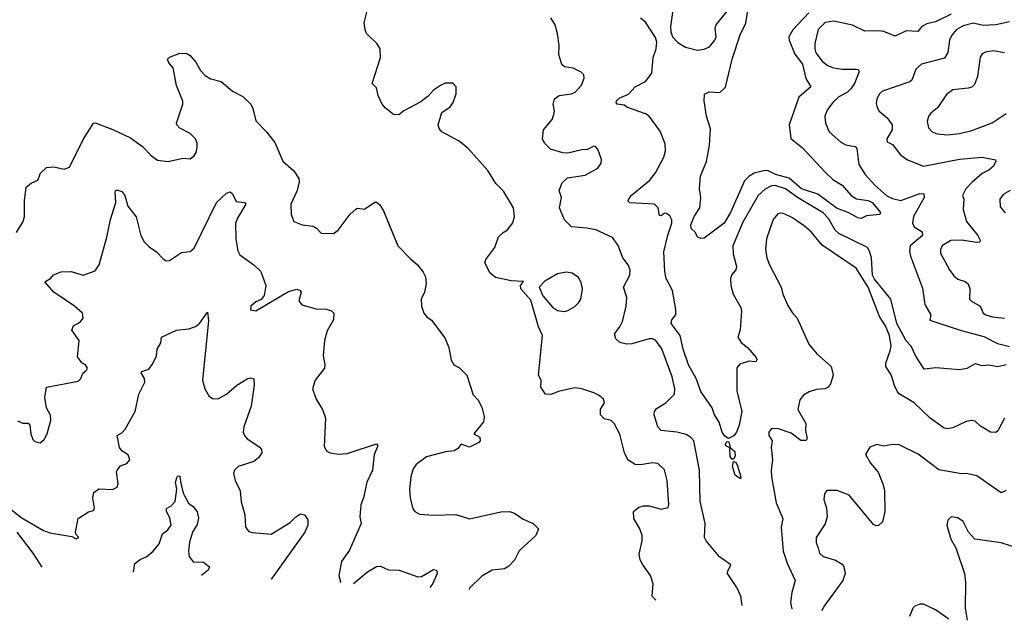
# Model space of a CAD drawing. Extents: x 1246230 to 1426786, y 660032 to 763141.
# Tile 274 of 566: x 1346947 to 1352654, y 663965 to 667444. Entities that reach past the tile are written whole.
import ezdxf

# ---------------------------------------------------------------- set-up
doc = ezdxf.new("R2010")
doc.units = 0

msp = doc.modelspace()

# ---------------------------------------------------------------- linework, layer by layer
at = {"layer": '0CON10XD'}
for points in [[(1350875, 667268.6), (1350915, 667274.2), (1350945, 667288), (1350975.8, 667325), (1350984.2, 667345), (1350978.1, 667395), (1350984.6, 667415.4), (1351095, 667553.1)], [(1350634.8, 664082.1), (1350613.8, 664105), (1350618, 664175), (1350604, 664225), (1350559.2, 664285), (1350544.2, 664315.8), (1350537.9, 664347.9), (1350555.6, 664425), (1350554.3, 664455), (1350540.6, 664495), (1350505.8, 664555), (1350503.8, 664595), (1350535, 664620), (1350562.3, 664627.7), (1350595, 664628), (1350665, 664608), (1350705, 664617.5), (1350710, 664635), (1350700.6, 664775), (1350685, 664836.7), (1350645, 664872.5), (1350615, 664876.9), (1350545.8, 664865.8), (1350515, 664866.9), (1350472.5, 664895), (1350451.9, 664935), (1350425, 665043.3), (1350392.5, 665105), (1350375, 665121.4), (1350335, 665131.8), (1350313.2, 665155), (1350312.5, 665187.5), (1350337.5, 665225), (1350330, 665245), (1350305, 665267.1), (1350275, 665283.1), (1350205.4, 665305.4), (1350165, 665310.6), (1350069.1, 665290.9), (1350025, 665272.5), (1349994.4, 665274.4), (1349967.1, 665315), (1349970, 665355), (1349954.3, 665385), (1349976.7, 665615), (1349954.6, 665664.6), (1349909.5, 665819.5), (1349852.5, 665885), (1349850, 665905), (1349867, 665927), (1349795, 665931.2), (1349705, 665950), (1349674, 665975), (1349643.3, 666035), (1349648.8, 666055), (1349700, 666125), (1349722.7, 666187.3), (1349748.3, 666211.7), (1349775, 666226.7), (1349805, 666267.5), (1349815.7, 666305), (1349810, 666355), (1349750.3, 666450.3), (1349705.8, 666495), (1349660.3, 666570.3), (1349547.2, 666697.2), (1349495, 666740), (1349394.2, 666795), (1349378.1, 666815), (1349372.9, 666835), (1349393.9, 666906.1), (1349441.2, 666938.8), (1349460, 666965), (1349476.2, 667015), (1349477.5, 667055), (1349457, 667077), (1349413.9, 667076.1), (1349386.4, 667063.6), (1349345, 667036.2), (1349315, 667001.2), (1349271.7, 666968.3), (1349173, 666917), (1349145, 666893.8), (1349114.2, 666894.2), (1349065, 666933.8), (1349048.8, 666955), (1349024, 667005), (1349015, 667050), (1348990, 667075), (1349038.8, 667225), (1349036, 667275), (1349018, 667305), (1348958, 667365), (1348948.6, 667385), (1348944.1, 667425.9), (1348961.2, 667495)], [(1350737.8, 667542.2), (1350720, 667405), (1350721.2, 667375), (1350731.2, 667345), (1350761.7, 667311.7), (1350806.7, 667285), (1350875, 667268.6)], [(1351521.1, 667485), (1351428.8, 667385), (1351404.7, 667345), (1351406.4, 667325), (1351439.7, 667245), (1351485, 667186.1), (1351503.7, 667103.7), (1351532.9, 667055), (1351463.8, 666995), (1351406.5, 666835), (1351416.7, 666756.7), (1351485, 666701.5), (1351615, 666560.9), (1351659.5, 666519.5), (1351715, 666485.6), (1351765.5, 666425.5), (1351797.5, 666407.5), (1351865, 666396.4), (1351888.5, 666385), (1351930.8, 666335), (1351935.8, 666325), (1351932.5, 666315), (1351855, 666308.8), (1351825, 666292.9), (1351805, 666295.6), (1351748, 666328), (1351685, 666351.2), (1351572.8, 666432.8), (1351477.5, 666465), (1351406, 666526), (1351326.9, 666546.9), (1351285, 666568.2), (1351265, 666570.2), (1351205, 666554.3), (1351174, 666536), (1351148.9, 666511.1), (1351066.7, 666326.7), (1351030, 666265), (1350915, 666179.3), (1350895, 666176.1), (1350875.4, 666185), (1350865, 666211.2), (1350839.2, 666235), (1350836.9, 666255), (1350856.9, 666305), (1350888.6, 666355), (1350894.2, 666414.2), (1350887.8, 666465), (1350892.7, 666537.3), (1350926.9, 666623.1), (1350944.4, 666715), (1350951.7, 666811.7), (1350927.5, 666885), (1350914.4, 666975), (1350916.4, 667013.6), (1350944.2, 667025.8), (1351005, 667022.5), (1351037.4, 667052.6), (1351076.8, 667215), (1351122.3, 667357.7), (1351155.5, 667425), (1351169.1, 667509.1)], [(1351135.1, 664049.5), (1351127.5, 664105), (1351104.4, 664155), (1351050, 664235), (1351050.6, 664249.4), (1351068.8, 664285), (1351002.4, 664332.4), (1350925.2, 664425.2), (1350915.3, 664445), (1350919.5, 664525), (1350890.6, 664655), (1350886.4, 664835), (1350855, 665003.8), (1350835, 665025.6), (1350810.4, 665040.4), (1350755, 665055.4), (1350665, 665064.5), (1350645, 665086), (1350624.3, 665155), (1350625.8, 665175), (1350638.7, 665191.3), (1350691.2, 665225), (1350742.7, 665275), (1350744.6, 665305.4), (1350728.4, 665375), (1350668, 665538), (1350635, 665586.2), (1350615.3, 665595.3), (1350595, 665595.3), (1350495, 665567.1), (1350464.5, 665564.5), (1350425, 665574.4), (1350401.4, 665595), (1350394.3, 665625), (1350426, 665664), (1350441.5, 665695), (1350462.5, 665785), (1350466.7, 665835), (1350447.1, 665895), (1350482.9, 665965), (1350485.6, 665995.6), (1350473.6, 666023.6), (1350441.9, 666065), (1350415.4, 666135.4), (1350382.1, 666182.1), (1350286.1, 666226.1), (1350235, 666236), (1350145, 666244), (1350103.8, 666285), (1350076.7, 666355), (1350086.7, 666415), (1350073.8, 666455), (1350091.2, 666498.8), (1350122.5, 666527.5), (1350225, 666544), (1350298.8, 666585), (1350317.3, 666612.7), (1350318.8, 666635), (1350297.5, 666695), (1350285, 666710), (1350275, 666712.5), (1350238.3, 666691.7), (1350205, 666690), (1350125, 666671.4), (1350095, 666672.9), (1350023.9, 666693.9), (1349988.8, 666728.8), (1349977.3, 666755), (1349982.9, 666807.1), (1350033.6, 666866.4), (1350043.3, 666895), (1350046.2, 666915), (1350038.8, 666955), (1350046.2, 666985), (1350074.5, 667005.5), (1350145, 667014.4), (1350166.2, 667025), (1350202.5, 667065), (1350218, 667105), (1350216.2, 667125), (1350201.2, 667141.2), (1350155, 667164.3), (1350105, 667170.8), (1350088.8, 667185), (1350072.5, 667242.5), (1350073.5, 667295), (1350064.4, 667365), (1350050, 667415), (1350025, 667456.2)], [(1352665, 665443.8), (1352615.9, 665434.1), (1352565, 665443.1), (1352525, 665439.4), (1352485, 665450.8), (1352436.4, 665423.6), (1352394.6, 665415.4), (1352257.5, 665427.5), (1352189.4, 665419.4), (1352140.9, 665495), (1352113.2, 665553.2), (1352085, 665584.3), (1352031.7, 665685), (1351995.5, 665825), (1351946.9, 665886.9), (1351901.9, 665941.9), (1351890.1, 665965), (1351884, 666065), (1351873.3, 666103.3), (1351860.4, 666125), (1351695.6, 666205.6), (1351673.1, 666225), (1351635, 666292.1), (1351603.8, 666325), (1351455, 666413.3), (1351385, 666464.8), (1351325, 666484.2), (1351305, 666481.2), (1351267.5, 666462.5), (1351228.2, 666425), (1351139.1, 666270.9), (1351080, 666135), (1351082.8, 666087.2), (1351100.8, 666015), (1351097.5, 665995), (1351075, 665968.6), (1351067.7, 665945), (1351069.6, 665905), (1351083.3, 665855), (1351126.2, 665776.2), (1351130.3, 665755), (1351123.4, 665646.6), (1351110, 665605), (1351128, 665575), (1351165.3, 665545.3), (1351215, 665488), (1351219.2, 665475), (1351215.7, 665464.3), (1351208.3, 665461.7), (1351175, 665465.6), (1351121.2, 665448.8), (1351103, 665427), (1351103.1, 665295), (1351132.2, 665175), (1351116.7, 665095), (1351102.2, 665055), (1351086.9, 665033.1), (1351055, 665018.5), (1351035, 665030.5), (1351019.4, 665055), (1351001.7, 665111.7), (1350974.8, 665154.8), (1350960.8, 665195), (1350895, 665290.6), (1350868, 665365), (1350823.2, 665445), (1350791.8, 665535), (1350775.6, 665615), (1350723.1, 665685), (1350726, 665705), (1350749.2, 665735), (1350749.4, 665765), (1350731.2, 665875), (1350693.3, 665945), (1350685.6, 665985), (1350681.4, 666098.6), (1350703.4, 666196.6), (1350727.5, 666265), (1350727.5, 666285), (1350715, 666307.1), (1350695, 666322.5), (1350685, 666323.8), (1350665, 666307.5), (1350655, 666310), (1350648.1, 666355), (1350625.9, 666375.9), (1350484.2, 666384.2), (1350472.5, 666395), (1350492, 666425), (1350598.8, 666515), (1350632.6, 666557.4), (1350681.4, 666648.6), (1350690.5, 666685), (1350687.8, 666725), (1350659.3, 666799.3), (1350595, 666885.7), (1350575, 666898.2), (1350470.8, 666935), (1350450, 666950), (1350410, 666955), (1350403.8, 666965), (1350406.2, 666975), (1350425, 666992), (1350476.4, 667013.6), (1350513.7, 667056.3), (1350575, 667085.7), (1350611.9, 667135), (1350619.2, 667225), (1350635.8, 667275), (1350639.2, 667315), (1350631.7, 667341.7), (1350575, 667430), (1350545, 667453.1)], [(1352345, 667476.2), (1352255, 667431.3), (1352205, 667420.8), (1352175.7, 667405), (1352153.6, 667376.4), (1352085, 667379.6), (1352021.5, 667348.5), (1351955.2, 667375.2), (1351925, 667380.8), (1351845, 667377.2), (1351775, 667413), (1351665, 667435.8), (1351615, 667427.3), (1351575, 667388), (1351555.7, 667305.7), (1351555.5, 667275.5), (1351561.7, 667251.7), (1351597.5, 667205), (1351629.5, 667179.5), (1351664.7, 667164.7), (1351715, 667157.9), (1351795, 667157.8), (1351806.2, 667155), (1351812.5, 667145), (1351784.7, 667075.3), (1351765, 667044.4), (1351745, 667025.4), (1351695, 666997.1), (1351659.4, 666965), (1351629.4, 666925), (1351614.4, 666885), (1351616.9, 666845), (1351638.6, 666795), (1351706, 666735), (1351735, 666719.5), (1351766.6, 666713.4), (1351789.1, 666709.1), (1351799.1, 666699.1), (1351810.5, 666605), (1351847.9, 666547.9), (1351903.3, 666485), (1351973.2, 666423.2), (1352005, 666408.5), (1352055, 666396.2), (1352165, 666437.7), (1352186.9, 666435), (1352190.4, 666415), (1352128.1, 666305), (1352122.7, 666265), (1352130.6, 666245), (1352176.9, 666215), (1352180.5, 666195), (1352108.2, 666135), (1352103.8, 666106.2), (1352110.7, 666075), (1352179.8, 665889.8), (1352193.4, 665795), (1352228.6, 665735), (1352222.7, 665702.7), (1352404, 665644), (1352535, 665608.2), (1352615, 665568.5), (1352685, 665551.4)], [(1352685, 667432.9), (1352604.8, 667415.2), (1352531.3, 667411.3), (1352475, 667423.8), (1352415, 667409.4), (1352374.8, 667385.2), (1352350, 667355), (1352335.4, 667325), (1352325.9, 667254.1), (1352307.5, 667222.5), (1352173.7, 667186.3), (1352141.3, 667158.7), (1352117.1, 667095), (1352106.2, 667085), (1351948.9, 667031.1), (1351931.4, 667015), (1351914.3, 666985), (1351910.9, 666959.1), (1351916.9, 666935), (1351929.2, 666915), (1351975, 666875.6), (1352003.3, 666835), (1352004.4, 666805.6), (1351972.2, 666755), (1351975, 666736.7), (1352005, 666721.2), (1352051.7, 666661.7), (1352092, 666632), (1352185, 666596), (1352395, 666637.3), (1352525, 666647.5), (1352602.7, 666632.7), (1352605.7, 666625), (1352590.4, 666595), (1352565, 666572.3), (1352525, 666553.8), (1352467.5, 666502.5), (1352431.2, 666465), (1352412.5, 666425), (1352419.2, 666405), (1352415.6, 666345), (1352434.3, 666275), (1352500, 666195), (1352515.9, 666164.1), (1352507.5, 666155), (1352495, 666153.3), (1352405, 666167.1), (1352344.8, 666165.2), (1352295, 666135.5), (1352284.7, 666115), (1352285, 666090.8), (1352335.6, 665995), (1352361.2, 665961.2), (1352385, 665941.9), (1352427.9, 665927.9), (1352444, 665915), (1352454.3, 665885), (1352452.9, 665825), (1352462.9, 665812.9), (1352514, 665785), (1352531.9, 665745), (1352546, 665735), (1352585, 665722.3), (1352655.2, 665715.2)], [(1346928.8, 666211.2), (1346967.1, 666275), (1346975.7, 666305), (1346974.5, 666395.5), (1346984, 666475), (1347013, 666497), (1347052.5, 666515), (1347067.5, 666555), (1347102.3, 666587.7), (1347145, 666591.9), (1347205, 666578.5), (1347235, 666590.4), (1347315, 666750.9), (1347375, 666844), (1347385, 666846), (1347487.3, 666807.3), (1347589.7, 666759.7), (1347658.9, 666708.9), (1347710, 666655), (1347745, 666631.2), (1347805, 666623.3), (1347895, 666641.2), (1347935, 666638), (1347956.8, 666653.2), (1347969.2, 666675), (1347975.6, 666704.4), (1347975, 666730), (1347965.8, 666755), (1347935, 666784.4), (1347875, 666815.4), (1347856.9, 666835), (1347855.4, 666845), (1347893.1, 666955), (1347892.8, 666972.8), (1347855, 667062.5), (1347835.8, 667165), (1347811.2, 667195), (1347804, 667215), (1347815, 667227.5), (1347875, 667251.4), (1347915, 667249.2), (1347935, 667236.2), (1347967.6, 667197.6), (1347995, 667149.2), (1348021.4, 667121.4), (1348055, 667101.1), (1348115, 667085.7), (1348180.3, 667030.3), (1348239.5, 666999.5), (1348286.7, 666955), (1348299.1, 666929.1), (1348315, 666858.8), (1348375, 666797.5), (1348425, 666733.3), (1348472.5, 666625), (1348535, 666568.8), (1348564, 666525), (1348567.5, 666505), (1348555.8, 666455), (1348518.8, 666375), (1348520, 666315), (1348536.7, 666275), (1348585, 666255.7), (1348648.7, 666248.7), (1348667.5, 666237.5), (1348695, 666206.7), (1348765, 666206), (1348793.8, 666225), (1348863.2, 666316.8), (1348895, 666346.7), (1348905, 666353.3), (1348945, 666346.2), (1349005, 666387.5), (1349015, 666387.5), (1349035, 666372.5), (1349055, 666337.5), (1349138.8, 666135), (1349210.5, 666060.5), (1349253.3, 666025), (1349285, 665982.5), (1349300, 665955), (1349303.3, 665915), (1349293.9, 665866.1), (1349273.8, 665825), (1349276.2, 665785), (1349290, 665745), (1349304.1, 665724.1), (1349333.9, 665703.9), (1349410.7, 665600.7), (1349433.8, 665545), (1349447.5, 665472.5), (1349462.5, 665445), (1349496.4, 665426.4), (1349538.8, 665385), (1349575, 665270), (1349605, 665240), (1349625, 665200), (1349640, 665145), (1349634.3, 665115), (1349580, 665045), (1349613.3, 665025), (1349616.2, 665005), (1349607.5, 664995), (1349555, 664968), (1349505, 664986), (1349485, 664958.8), (1349465, 664946.2), (1349415, 664941.2), (1349305, 664911.2), (1349245, 664867.5), (1349227.6, 664842.4), (1349213.7, 664796.3), (1349206.9, 664725), (1349209.4, 664675), (1349225, 664610), (1349237.5, 664595), (1349265, 664578.8), (1349346.1, 664573.9), (1349475, 664578), (1349555, 664551.9), (1349735, 664593.3), (1349785, 664594.2), (1349815, 664586), (1349865, 664550), (1349923.3, 664525), (1349953.8, 664495), (1349938, 664455), (1349842.9, 664367.1), (1349815, 664313.8), (1349782, 664278), (1349756.9, 664263.1), (1349685, 664254.4), (1349625, 664220), (1349555, 664151.2), (1349551.4, 664142.7)], [(1352655, 667251.5), (1352586.6, 667263.4), (1352545, 667257.1), (1352525, 667246.2), (1352513.4, 667226.6), (1352498.8, 667115), (1352481.2, 667068.8), (1352466, 667054), (1352445, 667047.3), (1352355, 667038.1), (1352318.6, 667011.4), (1352266.4, 666933.6), (1352227.4, 666902.6), (1352215, 666883.8), (1352207.1, 666855), (1352215, 666817.5), (1352236.2, 666795), (1352265, 666782.2), (1352325, 666778.1), (1352395, 666784.3), (1352465, 666802.7), (1352582.8, 666847.2), (1352665, 666900)], [(1346935, 665120), (1346965, 665107.5), (1346996.1, 665106.1), (1347006.2, 665095), (1347011.9, 665045), (1347022.6, 665012.6), (1347035, 665000), (1347065, 664992.5), (1347087.9, 665012.1), (1347106.9, 665045), (1347126.5, 665125), (1347125, 665152.5), (1347113.6, 665173.6), (1347101.4, 665195), (1347092.9, 665255), (1347102.5, 665315), (1347285, 665350.4), (1347301.9, 665365), (1347313.8, 665396.2), (1347335, 665413.3), (1347340, 665425), (1347327.5, 665445), (1347306.7, 665456.7), (1347282, 665492), (1347290.7, 665585), (1347250, 665645), (1347258.8, 665671.2), (1347297.9, 665692.1), (1347315.6, 665714.4), (1347310.8, 665745), (1347263.8, 665785), (1347145.4, 665865), (1347093.1, 665925), (1347125.9, 665944.1), (1347143, 665967), (1347187.3, 665982.7), (1347245, 665985.8), (1347315, 665963.8), (1347385, 665988.8), (1347407.1, 666025), (1347451.8, 666185), (1347472.9, 666287.1), (1347504.2, 666385), (1347500.5, 666449.5), (1347505, 666456.2), (1347515, 666456.2), (1347538.7, 666448.7), (1347555.7, 666425), (1347574, 666365), (1347621.5, 666301.5), (1347648.6, 666195), (1347667.9, 666157.9), (1347698, 666128), (1347739.4, 666099.4), (1347778.3, 666058.3), (1347795, 666048), (1347815, 666048.9), (1347885, 666096.2), (1347935, 666101.2), (1347959.1, 666120.9), (1348087.5, 666385), (1348145, 666438.6), (1348167, 666447), (1348181.2, 666435), (1348201.9, 666391.9), (1348250, 666385), (1348258, 666375), (1348209.5, 666295), (1348197.8, 666265), (1348199.5, 666175), (1348210.5, 666105), (1348222, 666082), (1348304.5, 666024.5), (1348344, 665985), (1348373.8, 665905), (1348363.6, 665846.4), (1348346.4, 665823.6), (1348315, 665810), (1348287.5, 665785), (1348285, 665762.5), (1348315, 665757.5), (1348505, 665869.5), (1348553, 665883), (1348573.3, 665875), (1348578.8, 665865), (1348565.8, 665815), (1348581.7, 665791.7), (1348665, 665769.4), (1348725, 665767.1), (1348755, 665757.5), (1348768, 665745), (1348765.8, 665705), (1348728.3, 665641.7), (1348712.7, 665585), (1348706.4, 665496.4), (1348716.5, 665445), (1348714.4, 665425), (1348658.8, 665355), (1348644, 665306), (1348665.7, 665245), (1348701.9, 665185), (1348718.6, 665135), (1348712.5, 664972.5), (1348727.5, 664945), (1348745.8, 664935.8), (1348795, 664926.9), (1348845, 664931.4), (1349015, 664986.7), (1349022.5, 664975), (1349002, 664925), (1348991.8, 664835), (1348960, 664765), (1348940.6, 664675), (1348924.2, 664634.2), (1348919.4, 664565), (1348926.2, 664525), (1348858.3, 664371.7), (1348812.5, 664305), (1348797.5, 664225), (1348807, 664187), (1348803.8, 664181.7)], [(1352688, 666455), (1352647.9, 666432.1), (1352628.6, 666405), (1352630.7, 666360.7), (1352658, 666325)], [(1352655.7, 665135), (1352617.2, 665062.8), (1352605, 665052.9), (1352573.3, 665055), (1352515, 665089.2), (1352485, 665118), (1352465, 665122.5), (1352433.4, 665116.6), (1352355, 665080), (1352325, 665074.3), (1352305, 665078), (1352225, 665135.6), (1352132.2, 665225), (1352045, 665276.7), (1352035, 665288.9), (1352016.8, 665325), (1351997.4, 665387.4), (1351967.1, 665435), (1351966.9, 665455), (1351993.3, 665525), (1351997.7, 665555), (1351989.2, 665615), (1351965, 665671.2), (1351930.7, 665725), (1351865, 665894.4), (1351795, 666004.5), (1351598.7, 666138.7), (1351535, 666214.4), (1351495, 666248.5), (1351426.1, 666296.1), (1351375, 666321.5), (1351355, 666324.4), (1351340.9, 666319.1), (1351315, 666287.5), (1351276.4, 666175), (1351268.9, 666115), (1351277.1, 666065), (1351292.2, 666025), (1351360.8, 665895), (1351370, 665855), (1351398.3, 665788.3), (1351425, 665748.8), (1351454.2, 665714.2), (1351521.4, 665565), (1351567.9, 665507.9), (1351650, 665435), (1351662.9, 665385), (1351647.5, 665335), (1351633.8, 665315), (1351615, 665305.7), (1351565, 665301.9), (1351522.1, 665287.9), (1351490.7, 665269.3), (1351468.3, 665241.7), (1351458.1, 665185), (1351503.1, 665105), (1351501.5, 665065), (1351511.4, 665018.6), (1351505, 665006), (1351475, 665005.4), (1351418.6, 665048.6), (1351345, 665074.5), (1351305, 665076), (1351289.2, 665055), (1351288.6, 665035), (1351307.5, 665005), (1351303.1, 664965), (1351311.1, 664895), (1351302.9, 664835), (1351304.6, 664795), (1351331.1, 664645), (1351370.9, 664555), (1351360.3, 664505), (1351372.2, 664365), (1351395.3, 664295), (1351442.1, 664195), (1351422.8, 664125), (1351415.3, 664065), (1351423.1, 664030.7)], [(1350105, 665754.2), (1350125, 665758.6), (1350165, 665782), (1350186.7, 665803.3), (1350198.6, 665825), (1350210, 665885), (1350201.7, 665921.7), (1350185, 665950), (1350150, 665975), (1350115, 665982.5), (1350065, 665972), (1349991.2, 665928.8), (1349957.5, 665895), (1349978.8, 665845), (1350035, 665778), (1350065, 665758.6), (1350105, 665754.2)], [(1346895, 664608.9), (1346955, 664560.5), (1347084.8, 664484.8), (1347121.8, 664471.8), (1347249.7, 664449.7), (1347275, 664437.5), (1347290, 664445), (1347273, 664463), (1347270, 664475), (1347286.7, 664555), (1347345, 664592.5), (1347375, 664600), (1347380, 664615), (1347370, 664675), (1347377.5, 664705), (1347405, 664726.7), (1347485, 664722.9), (1347512, 664735), (1347518.1, 664755), (1347508, 664825), (1347511.2, 664835), (1347530.6, 664859.4), (1347567, 664873), (1347585.4, 664895), (1347575, 664922.9), (1347540, 664945), (1347525.5, 664965), (1347512.5, 665035), (1347539, 665051), (1347557.7, 665072.3), (1347616.7, 665175), (1347637.5, 665275), (1347672.5, 665345), (1347670.7, 665365), (1347651.4, 665398.6), (1347655, 665406), (1347695, 665419.2), (1347715, 665446), (1347740.8, 665495), (1347743.6, 665536.4), (1347765, 665572.5), (1347768.8, 665605), (1347855, 665645.6), (1347926.6, 665653.4), (1347965, 665667.1), (1347989.2, 665685), (1348035, 665750), (1348041.1, 665698.9), (1348006.4, 665355), (1348019.5, 665305), (1348043.1, 665265), (1348065, 665249.4), (1348095, 665248.5), (1348145.9, 665274.1), (1348205, 665327.1), (1348265, 665364.3), (1348285, 665370), (1348303.3, 665363.3), (1348306.2, 665326.2), (1348287.8, 665205), (1348246.7, 665085), (1348242.5, 665055), (1348249.2, 665035), (1348265, 665016.2), (1348338.3, 664968.3), (1348348.8, 664955), (1348351.2, 664935), (1348330.8, 664905), (1348305, 664884.3), (1348212.5, 664855), (1348192.5, 664835), (1348185.8, 664815), (1348195.8, 664775), (1348224.5, 664715), (1348230.3, 664650.3), (1348251.9, 664575), (1348256, 664506), (1348265, 664490), (1348275, 664480), (1348295, 664474), (1348405, 664464), (1348515, 664531.5), (1348545, 664561.9), (1348575, 664581.2), (1348597.5, 664575), (1348616.1, 664546.1), (1348616.2, 664515), (1348599.2, 664475), (1348406, 664205), (1348401.8, 664202.7)], [(1351075, 664898.6), (1351064.4, 664914.4), (1351063, 664963), (1351040.7, 664975), (1351037.3, 664985), (1351045, 665001.1), (1351058.1, 664998.1), (1351065.8, 664965.8), (1351091.9, 664941.9), (1351094.4, 664915), (1351085, 664898.8), (1351075, 664898.6)], [(1352665, 664715.7), (1352635, 664704), (1352495, 664800.8), (1352434.2, 664814.2), (1352405, 664812.5), (1352275, 664837.1), (1352155, 664927.1), (1352045, 664980.8), (1352005, 664983.8), (1351955, 664973.3), (1351915, 664982.5), (1351875, 664967.5), (1351850, 664925), (1351878, 664875), (1351922.7, 664822.7), (1351950.8, 664755), (1351959.4, 664715), (1351960.6, 664595), (1351948.6, 664535), (1351925, 664513.8), (1351911.7, 664511.7), (1351895, 664518.8), (1351755, 664690), (1351685, 664716.9), (1351625, 664716), (1351612.7, 664697.3), (1351608, 664665), (1351622.5, 664615), (1351628, 664565), (1351616.4, 664523.6), (1351564, 664445), (1351564.2, 664415), (1351575.8, 664384.2), (1351583, 664353), (1351604.5, 664334.5), (1351675, 664313.3), (1351715, 664289.2), (1351724.5, 664274.5), (1351731.9, 664235), (1351717.5, 664195), (1351608.6, 664045), (1351596.6, 664019.4)], [(1351125, 664783.8), (1351093.6, 664805), (1351077.7, 664855), (1351085, 664883.8), (1351095, 664880.8), (1351106.2, 664866.2), (1351127.1, 664795), (1351125, 664783.8)], [(1347605.7, 664244.2), (1347615, 664294), (1347645, 664317.1), (1347683.3, 664335), (1347720, 664365), (1347755, 664407.5), (1347773.8, 664465), (1347805, 664488.1), (1347824.5, 664515), (1347817.3, 664557.3), (1347797.5, 664595), (1347798.3, 664611.7), (1347825, 664627.5), (1347847.4, 664652.6), (1347857.5, 664725), (1347850.9, 664765), (1347859.5, 664795), (1347865, 664801.9), (1347875, 664800), (1347879.5, 664769.5), (1347895, 664701.2), (1347925, 664642.5), (1347955, 664622.5), (1347975, 664592.5), (1347983.9, 664556.1), (1347975, 664520), (1347948.9, 664475), (1347931.9, 664418.1), (1347925.4, 664365), (1347930, 664335), (1347952.5, 664302.5), (1348011.8, 664301.8), (1348047.5, 664275), (1348040, 664255), (1348000.9, 664223.6)], [(1352755, 664374.3), (1352635, 664413.3), (1352482.5, 664435), (1352446.7, 664475), (1352415, 664536.7), (1352385, 664558.8), (1352345, 664563.3), (1352326.2, 664545), (1352321.2, 664515), (1352344.2, 664434.2), (1352373.8, 664385), (1352422.5, 664235), (1352428.1, 664185), (1352427.5, 664035), (1352438, 663964.6)], [(1347076.5, 664271.8), (1347024.1, 664354.1), (1346933.1, 664475)], [(1348882.7, 664177.6), (1348963.8, 664246.2), (1349015.7, 664275.7), (1349037.9, 664277.9), (1349085, 664257.1), (1349145.5, 664255.5), (1349255, 664215.6), (1349275, 664219.2), (1349345, 664258), (1349362.5, 664255), (1349365.8, 664235), (1349341.3, 664178.7), (1349324.5, 664154.6)], [(1352332.6, 663971.4), (1352255, 664025.8), (1352185, 664057.5), (1352165, 664058), (1352135, 664046.2), (1352123.3, 664035), (1352105.3, 663986.3)]]:
    msp.add_lwpolyline(points, dxfattribs=at)

doc.saveas('drawing.dxf')
